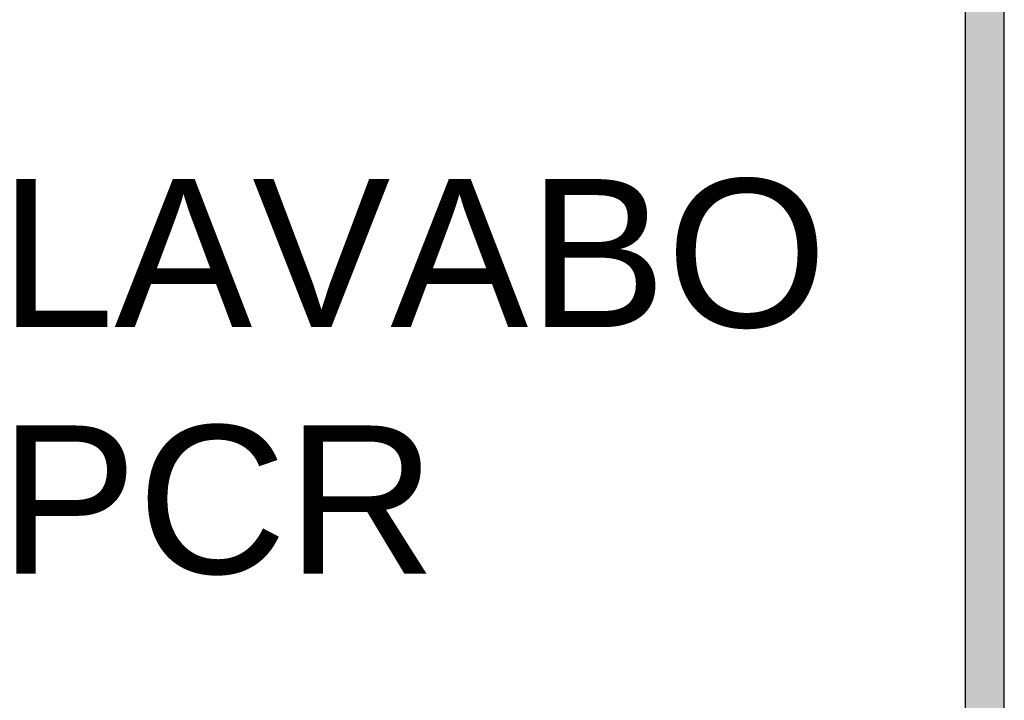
# Model space of a CAD drawing. Header units: millimetres. Extents: x 567 to 934, y -1 to 364.
# Tile 864 of 1056: x 791.82 to 794.31, y 152.75 to 154.47. Entities that reach past the tile are written whole.
import ezdxf

# ---------------------------------------------------------------- set-up
doc = ezdxf.new("R2010")
doc.units = ezdxf.units.MM
doc.header["$MEASUREMENT"] = 0
doc.linetypes.add('NULL', pattern=[0])
doc.layers.add('AF-Condutos', color=140, linetype='Continuous', lineweight=25)
doc.layers.add('ARQ FINA', color=8, linetype='Continuous')
doc.styles.add('Arial', font='arial.ttf')

msp = doc.modelspace()

# ---------------------------------------------------------------- hatches: boundary and pattern name
at = {"layer": 'AF-Condutos', "linetype": 'Continuous'}
msp.add_hatch(color=151, dxfattribs=at).paths.add_polyline_path([(794.3107, 152.0996), (794.3107, 164.9468), (794.2118, 164.9468), (794.2118, 152.0996)])

# ---------------------------------------------------------------- linework, layer by layer
at = {"layer": 'AF-Condutos'}
for p, q in [((794.2118, 164.9468), (794.2118, 152.0996)), ((794.3107, 152.0996), (794.3107, 164.9468))]:
    msp.add_line(p, q, dxfattribs=at)

# ---------------------------------------------------------------- texts
at = {"layer": 'ARQ FINA', "linetype": 'NULL', "lineweight": 5, "char_height": 0.375, "attachment_point": 7, "line_spacing_factor": 0.9, "style": 'Arial'}
for s, insert, width in [('LAVABO', (791.766, 153.6873), 4.194169), ('PCR', (791.766, 153.0633), 2.212843)]:
    msp.add_mtext(s, dxfattribs=dict(at, insert=insert, width=width))

doc.saveas('drawing.dxf')
